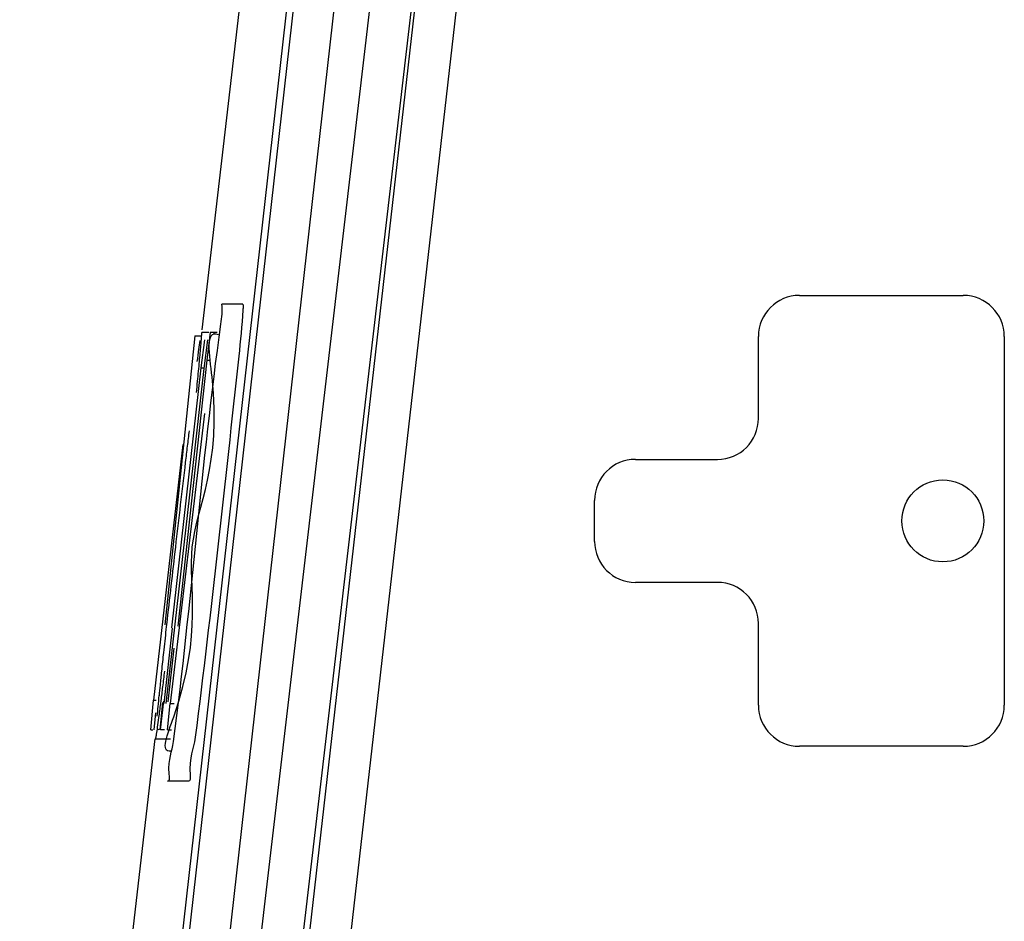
# Paper-space layout 'Sheet' of a CAD drawing. Header units: inches. Extents: x 0.2 to 10.8, y 0.2 to 8.3.
# Tile 452 of 545: x 9.3257 to 9.4218, y 4.8119 to 4.8999. Entities that reach past the tile are written whole.
import ezdxf

# ---------------------------------------------------------------- set-up
doc = ezdxf.new("R2010")
doc.units = ezdxf.units.IN
doc.header["$MEASUREMENT"] = 0
doc.layers.get('0').update_dxf_attribs({"lineweight": 5})

psp = doc.layouts.new('Sheet')

# ---------------------------------------------------------------- linework, layer by layer
at = {"color": 0, "linetype": 'ByBlock', "lineweight": -3}
for p, q in [((9.3570934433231, 4.987296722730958), (9.343497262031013, 4.869663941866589)), ((9.36098561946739, 4.982936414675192), (9.330192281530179, 4.709802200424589)), ((9.365566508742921, 4.98249524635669), (9.334556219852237, 4.70743669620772)), ((9.33058204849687, 4.707199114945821), (9.361592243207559, 4.982256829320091)), ((9.338203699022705, 4.716080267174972), (9.369074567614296, 4.979497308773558)), ((9.372971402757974, 4.978361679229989), (9.342177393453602, 4.714936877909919)), ((9.3730571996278, 4.978351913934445), (9.34323339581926, 4.716322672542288)), ((9.377065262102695, 4.977896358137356), (9.347207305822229, 4.71587193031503)), ((9.401816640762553, 4.873011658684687), (9.417816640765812, 4.873011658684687)), ((9.347502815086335, 4.872169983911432), (9.345447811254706, 4.872169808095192)), ((9.342813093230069, 4.869078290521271), (9.339865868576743, 4.840861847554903)), ((9.342813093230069, 4.869078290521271), (9.343463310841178, 4.869078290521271)), ((9.344157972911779, 4.869400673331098), (9.343473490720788, 4.869400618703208)), ((9.34431181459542, 4.86943020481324), (9.343961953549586, 4.866704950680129)), ((9.34431181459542, 4.86943020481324), (9.344990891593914, 4.86943020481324)), ((9.34466986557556, 4.86943020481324), (9.3446493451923, 4.869242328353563)), ((9.39781664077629, 4.861011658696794), (9.39781664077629, 4.869011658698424)), ((9.421816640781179, 4.869011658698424), (9.421816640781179, 4.833011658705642)), ((9.343756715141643, 4.868665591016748), (9.343394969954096, 4.865940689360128)), ((9.344054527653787, 4.868665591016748), (9.343688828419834, 4.865895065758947)), ((9.343961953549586, 4.866704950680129), (9.341127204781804, 4.84073905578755)), ((9.343961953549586, 4.866704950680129), (9.344324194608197, 4.866704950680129)), ((9.343688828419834, 4.865895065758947), (9.339968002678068, 4.833204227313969)), ((9.343394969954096, 4.865940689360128), (9.340508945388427, 4.840584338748)), ((9.343394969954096, 4.865940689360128), (9.343627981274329, 4.865940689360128)), ((9.34373673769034, 4.861479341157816), (9.340383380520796, 4.833201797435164)), ((9.341621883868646, 4.858473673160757), (9.338780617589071, 4.833510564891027)), ((9.385816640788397, 4.857011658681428), (9.393816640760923, 4.857011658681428)), ((9.38181664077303, 4.849011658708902), (9.38181664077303, 4.853011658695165)), ((9.393816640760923, 4.845011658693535), (9.385816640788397, 4.845011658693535)), ((9.340574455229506, 4.840533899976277), (9.339788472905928, 4.833204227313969)), ((9.340018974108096, 4.840409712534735), (9.340046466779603, 4.84065681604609)), ((9.340046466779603, 4.84065681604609), (9.34007371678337, 4.840901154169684)), ((9.39781664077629, 4.833011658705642), (9.39781664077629, 4.841011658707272)), ((9.340746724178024, 4.838579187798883), (9.34015319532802, 4.833364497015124)), ((9.338495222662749, 4.830611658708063), (9.338780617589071, 4.833510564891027)), ((9.338780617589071, 4.833510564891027), (9.339014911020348, 4.833510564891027)), ((9.339445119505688, 4.830611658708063), (9.339763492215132, 4.833408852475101)), ((9.33947620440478, 4.833166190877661), (9.339515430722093, 4.833476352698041)), ((9.339424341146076, 4.830611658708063), (9.339677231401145, 4.833276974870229)), ((9.340138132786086, 4.830611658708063), (9.340383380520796, 4.833201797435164)), ((9.340383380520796, 4.833201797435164), (9.340792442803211, 4.833201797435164)), ((9.338818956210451, 4.830611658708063), (9.338984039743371, 4.832286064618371)), ((9.338495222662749, 4.830611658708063), (9.338712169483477, 4.830611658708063)), ((9.339263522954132, 4.830611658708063), (9.339275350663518, 4.830701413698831)), ((9.339839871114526, 4.830611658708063), (9.339445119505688, 4.830611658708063)), ((9.340138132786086, 4.830611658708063), (9.340529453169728, 4.830611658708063)), ((9.33888229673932, 4.829735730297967), (9.3257065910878, 4.715740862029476)), ((9.338945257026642, 4.829728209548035), (9.340441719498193, 4.829728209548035)), ((9.417816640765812, 4.829011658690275), (9.401816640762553, 4.829011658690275)), ((9.34218743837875, 4.825605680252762), (9.340132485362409, 4.825605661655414))]:
    psp.add_line(p, q, dxfattribs=at)
psp.add_circle((9.415816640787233, 4.851011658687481), 0.004000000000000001, dxfattribs=at)
for centre, start, end in [((9.401816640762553, 4.869011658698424), 90, 180), ((9.417816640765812, 4.869011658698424), 0, 90), ((9.393816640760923, 4.861011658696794), 270, 0), ((9.385816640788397, 4.853011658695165), 90, 180), ((9.385816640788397, 4.849011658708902), 180, 270), ((9.393816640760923, 4.841011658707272), 0, 90), ((9.401816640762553, 4.833011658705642), 180, 270), ((9.417816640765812, 4.833011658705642), 270, 0)]:
    psp.add_arc(centre, 0.004000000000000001, start, end, dxfattribs=at)
for points, knots in [([(9.340729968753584, 4.829472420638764), (9.342502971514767, 4.843023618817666), (9.343492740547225, 4.857169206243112), (9.345529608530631, 4.871521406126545), (9.345447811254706, 4.872169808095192)], [0, 0, 0, 0, 0.9543624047, 1, 1, 1, 1]), ([(9.347502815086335, 4.872169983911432), (9.347510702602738, 4.872107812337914), (9.347516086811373, 4.871912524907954), (9.347505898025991, 4.871718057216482), (9.347498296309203, 4.871586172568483)], [0, 0, 0, 0, 0.3217580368, 1, 1, 1, 1]), ([(9.347498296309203, 4.871586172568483), (9.347411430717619, 4.870079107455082), (9.345901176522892, 4.856169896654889), (9.344413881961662, 4.84226843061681), (9.342840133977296, 4.829893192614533)], [0, 0, 0, 0, 0.1079459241, 1, 1, 1, 1]), ([(9.34047695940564, 4.828549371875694), (9.339376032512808, 4.828354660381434), (9.343984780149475, 4.839427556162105), (9.340557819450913, 4.848647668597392), (9.346048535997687, 4.85729203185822), (9.343790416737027, 4.869737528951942), (9.345081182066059, 4.869197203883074)], [0, 0, 0, 0, 0.08198199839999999, 0.4896338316, 0.8973920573, 1, 1, 1, 1]), ([(9.343439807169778, 4.868709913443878), (9.343451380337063, 4.868867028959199), (9.343462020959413, 4.869096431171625), (9.343481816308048, 4.869328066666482), (9.343473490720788, 4.869400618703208)], [0, 0, 0, 0, 0.6832703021, 1, 1, 1, 1]), ([(9.343282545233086, 4.868600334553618), (9.343242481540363, 4.868323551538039), (9.343149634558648, 4.867646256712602), (9.343061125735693, 4.866968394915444), (9.343009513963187, 4.866567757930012)], [0, 0, 0, 0, 0.4091007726, 1, 1, 1, 1]), ([(9.343329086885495, 4.867377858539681), (9.34335130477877, 4.867627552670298), (9.343389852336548, 4.868071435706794), (9.343425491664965, 4.868515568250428), (9.343439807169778, 4.868709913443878)], [0, 0, 0, 0, 0.5626289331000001, 1, 1, 1, 1]), ([(9.343166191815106, 4.865624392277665), (9.34319627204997, 4.865937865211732), (9.343251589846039, 4.866522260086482), (9.34330497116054, 4.867106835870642), (9.343329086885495, 4.867377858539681)], [0, 0, 0, 0, 0.5364726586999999, 1, 1, 1, 1]), ([(9.342960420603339, 4.863534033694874), (9.342997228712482, 4.863900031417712), (9.343066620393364, 4.864596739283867), (9.343134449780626, 4.8652936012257), (9.343166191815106, 4.865624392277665)], [0, 0, 0, 0, 0.5253754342, 1, 1, 1, 1]), ([(9.341905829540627, 4.856722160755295), (9.341968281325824, 4.857248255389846), (9.342090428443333, 4.858274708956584), (9.342213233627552, 4.859301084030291), (9.342273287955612, 4.859801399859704)], [0, 0, 0, 0, 0.5125188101, 1, 1, 1, 1]), ([(9.34007371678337, 4.840901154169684), (9.340354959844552, 4.843420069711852), (9.340960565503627, 4.848694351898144), (9.341578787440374, 4.853967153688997), (9.341905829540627, 4.856722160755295)], [0, 0, 0, 0, 0.4774169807, 1, 1, 1, 1]), ([(9.339579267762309, 4.836338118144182), (9.33964217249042, 4.836944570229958), (9.33978649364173, 4.838302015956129), (9.339935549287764, 4.839658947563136), (9.340018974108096, 4.840409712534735)], [0, 0, 0, 0, 0.4466409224, 1, 1, 1, 1]), ([(9.339342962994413, 4.833943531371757), (9.339374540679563, 4.834290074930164), (9.339451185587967, 4.835088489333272), (9.339532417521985, 4.835886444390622), (9.339579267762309, 4.836338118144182)], [0, 0, 0, 0, 0.4338481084, 1, 1, 1, 1]), ([(9.339515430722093, 4.833476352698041), (9.339571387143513, 4.833919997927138), (9.339690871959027, 4.834877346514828), (9.33980877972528, 4.835834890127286), (9.339871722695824, 4.83634866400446)], [0, 0, 0, 0, 0.463486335, 1, 1, 1, 1]), ([(9.33929600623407, 4.833976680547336), (9.339261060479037, 4.833617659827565), (9.339196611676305, 4.832947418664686), (9.339134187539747, 4.83227698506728), (9.339105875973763, 4.831965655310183)], [0, 0, 0, 0, 0.5357201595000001, 1, 1, 1, 1]), ([(9.339173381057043, 4.830866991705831), (9.339217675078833, 4.83118184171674), (9.33932049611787, 4.83194800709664), (9.339418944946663, 4.83271473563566), (9.33947620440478, 4.833166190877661)], [0, 0, 0, 0, 0.4113081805, 1, 1, 1, 1]), ([(9.339009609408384, 4.829846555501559), (9.339035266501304, 4.829959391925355), (9.339091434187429, 4.830299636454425), (9.339141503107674, 4.830640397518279), (9.339173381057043, 4.830866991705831)], [0, 0, 0, 0, 0.3358562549, 1, 1, 1, 1]), ([(9.338945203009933, 4.829727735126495), (9.33895246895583, 4.829723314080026), (9.33901238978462, 4.829730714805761), (9.339000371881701, 4.829805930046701), (9.339009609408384, 4.829846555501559)], [0, 0, 0, 0, 0.1695367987, 1, 1, 1, 1]), ([(9.342840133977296, 4.829893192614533), (9.342682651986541, 4.828654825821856), (9.342170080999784, 4.827959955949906), (9.342379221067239, 4.825554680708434), (9.34218743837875, 4.825605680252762)], [0, 0, 0, 0, 0.8628355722, 1, 1, 1, 1]), ([(9.340132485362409, 4.825605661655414), (9.340374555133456, 4.825546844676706), (9.340087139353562, 4.827759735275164), (9.340593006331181, 4.828425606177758), (9.340729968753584, 4.829472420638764)], [0, 0, 0, 0, 0.1909131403, 1, 1, 1, 1])]:
    psp.add_open_spline(points, degree=3, knots=knots, dxfattribs=at)

doc.saveas('drawing.dxf')
